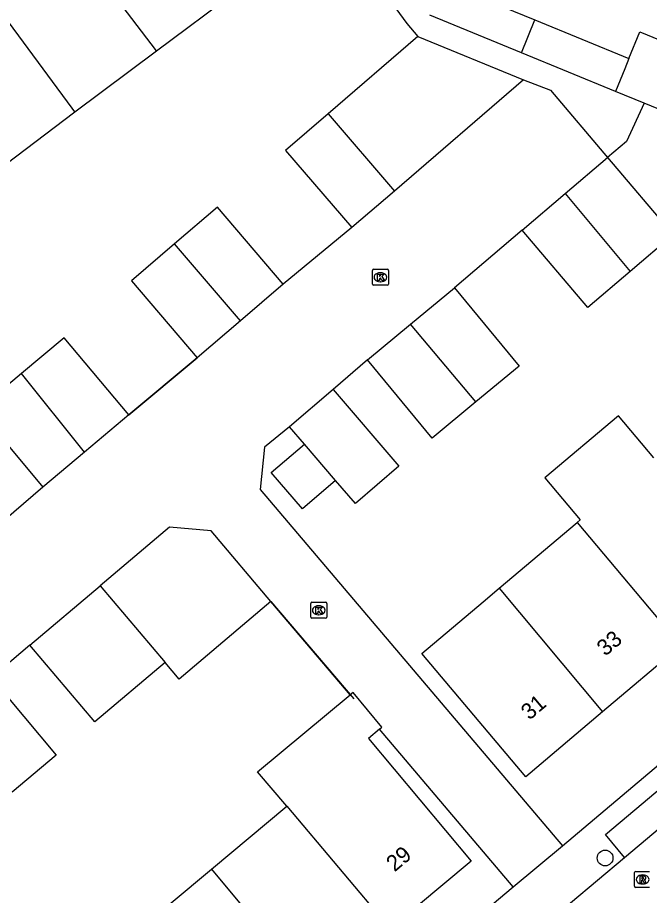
# Model space of a CAD drawing. Extents: x 157767 to 159171, y 387842 to 389425.
# Drawn here: x 158633.7 to 158673.2, y 388564.3 to 388619.1 of the extents above; entities that cross this region are included whole.
import ezdxf

# ---------------------------------------------------------------- set-up
doc = ezdxf.new("R2010")
doc.units = 0
for name, color, linetype in [('IMGEO_Boom', 7, 'Continuous'), ('IMGEO_Kolk', 7, 'Continuous'), ('IMGEO_Muur', 7, 'Continuous'), ('IMGEO_Pand', 7, 'Continuous'), ('IMGEO_Pand_nummerreeks', 7, 'Continuous'), ('IMGEO_Rijbaan_lokaal_open', 7, 'Continuous'), ('IMGEO_Rioolput', 7, 'Continuous'), ('IMGEO_Voetpad_open', 7, 'Continuous')]:
    doc.layers.add(name, color=color, linetype=linetype)

msp = doc.modelspace()

# ---------------------------------------------------------------- linework, layer by layer
at = {"layer": 'IMGEO_Boom'}
msp.add_circle((158670.391, 388566.638), 0.489, dxfattribs=at)
at = {"layer": 'IMGEO_Kolk'}
for p, q in [((158655.87, 388602.448), (158655.87, 388603.3)), ((158655.945, 388603.374), (158656.797, 388603.374)), ((158656.358, 388603.154), (158656.383, 388603.154)), ((158656.871, 388603.3), (158656.871, 388602.448)), ((158656.381, 388602.594), (158656.356, 388602.594)), ((158656.797, 388602.374), (158655.945, 388602.374)), ((158652.022, 388581.668), (158652.022, 388582.52)), ((158652.097, 388582.594), (158652.949, 388582.594)), ((158652.51, 388582.374), (158652.535, 388582.374)), ((158653.023, 388582.52), (158653.023, 388581.668)), ((158652.533, 388581.814), (158652.508, 388581.814)), ((158652.949, 388581.594), (158652.097, 388581.594))]:
    msp.add_line(p, q, dxfattribs=at)
for points in [[(158655.87, 388602.448), (158655.87, 388603.3)], [(158655.945, 388603.374), (158656.797, 388603.374)], [(158656.871, 388603.3), (158656.871, 388602.448)], [(158656.191, 388603.074), (158656.314, 388603.074), (158656.314, 388602.923), (158656.444, 388603.074), (158656.608, 388603.074), (158656.462, 388602.923), (158656.615, 388602.674), (158656.463, 388602.674), (158656.378, 388602.838), (158656.314, 388602.771), (158656.314, 388602.674), (158656.191, 388602.674), (158656.191, 388603.074)], [(158656.797, 388602.374), (158655.945, 388602.374)], [(158652.022, 388581.668), (158652.022, 388582.52)], [(158652.097, 388582.594), (158652.949, 388582.594)], [(158653.023, 388582.52), (158653.023, 388581.668)], [(158652.343, 388582.294), (158652.466, 388582.294), (158652.466, 388582.143), (158652.596, 388582.294), (158652.76, 388582.294), (158652.614, 388582.143), (158652.767, 388581.894), (158652.615, 388581.894), (158652.53, 388582.058), (158652.466, 388581.991), (158652.466, 388581.894), (158652.343, 388581.894), (158652.343, 388582.294)], [(158652.949, 388581.594), (158652.097, 388581.594)]]:
    msp.add_lwpolyline(points, dxfattribs=at)
for centre, start, end in [((158655.947, 388603.298), 91.552, 178.448), ((158655.947, 388603.298), 91.552, 178.448), ((158656.795, 388603.298), 1.552, 88.448), ((158656.795, 388603.298), 1.552, 88.448), ((158655.947, 388602.45), 181.552, 268.448), ((158655.947, 388602.45), 181.552, 268.448), ((158656.795, 388602.45), 271.552, 358.448), ((158656.795, 388602.45), 271.552, 358.448), ((158652.099, 388582.518), 91.552, 178.448), ((158652.099, 388582.518), 91.552, 178.448), ((158652.947, 388582.518), 1.552, 88.448), ((158652.947, 388582.518), 1.552, 88.448), ((158652.099, 388581.67), 181.552, 268.448), ((158652.099, 388581.67), 181.552, 268.448), ((158652.947, 388581.67), 271.552, 358.448), ((158652.947, 388581.67), 271.552, 358.448)]:
    msp.add_arc(centre, 0.0765, start, end, dxfattribs=at)
for centre, major_axis, ratio, start_param, end_param in [((158656.357, 388602.874), (-0.387, 0.002), 0.722429, 4.712389, 7.853982), ((158656.382, 388602.874), (-0.39, 0.002), 0.717154, 1.570796, 4.712389), ((158652.509, 388582.094), (-0.387, 0.002), 0.722429, 4.712389, 7.853982), ((158652.534, 388582.094), (-0.39, 0.002), 0.717154, 1.570796, 4.712389)]:
    msp.add_ellipse(centre, major_axis=major_axis, ratio=ratio, start_param=start_param, end_param=end_param, dxfattribs=at)
at = {"layer": 'IMGEO_Muur'}
for points in [[(158640.668, 388594.285), (158644.937, 388597.854)], [(158649.538, 388582.651), (158654.707, 388576.566)]]:
    msp.add_lwpolyline(points, dxfattribs=at)
at = {"layer": 'IMGEO_Pand'}
for points in [[(158642.401, 388617.011), (158636.304, 388625.013)], [(158637.305, 388613.188), (158637.134, 388613.415), (158631.339, 388621.289)], [(158660.121, 388621.341), (158666.004, 388618.927)], [(158642.401, 388617.011), (158647.367, 388620.735)], [(158665.174, 388616.879), (158659.445, 388619.229)], [(158665.174, 388616.879), (158666.004, 388618.927)], [(158666.004, 388618.927), (158671.87, 388616.521)], [(158671.87, 388616.521), (158672.547, 388618.185), (158678.335, 388615.81), (158678.24, 388615.579)], [(158658.709, 388617.895), (158653.102, 388613.072)], [(158658.709, 388617.895), (158665.307, 388615.197)], [(158637.305, 388613.188), (158642.401, 388617.011)], [(158671.037, 388614.473), (158665.174, 388616.879)], [(158671.87, 388616.521), (158671.611, 388615.883), (158671.037, 388614.473)], [(158665.307, 388615.197), (158657.238, 388608.256)], [(158672.823, 388613.74), (158671.037, 388614.473)], [(158675.23, 388612.752), (158672.823, 388613.74)], [(158632.362, 388609.48), (158637.305, 388613.188)], [(158653.102, 388613.072), (158650.448, 388610.788), (158654.588, 388605.976)], [(158653.102, 388613.072), (158657.238, 388608.256)], [(158667.899, 388608.092), (158670.544, 388610.34)], [(158670.544, 388610.34), (158674.642, 388605.518), (158671.953, 388603.232)], [(158657.238, 388608.256), (158654.588, 388605.976)], [(158665.216, 388605.811), (158667.899, 388608.092)], [(158667.899, 388608.092), (158671.953, 388603.232)], [(158650.306, 388602.444), (158646.203, 388607.244), (158643.528, 388604.957)], [(158671.953, 388603.232), (158669.314, 388600.989), (158665.216, 388605.811)], [(158643.528, 388604.957), (158640.834, 388602.654), (158644.937, 388597.854)], [(158647.634, 388600.159), (158643.528, 388604.957)], [(158650.306, 388602.444), (158647.634, 388600.159)], [(158658.249, 388599.955), (158660.991, 388602.218)], [(158660.991, 388602.218), (158665.025, 388597.329), (158662.327, 388595.103)], [(158647.634, 388600.159), (158644.937, 388597.854)], [(158655.556, 388597.732), (158658.249, 388599.955)], [(158662.327, 388595.103), (158658.249, 388599.955)], [(158640.668, 388594.285), (158636.63, 388599.103), (158633.973, 388596.876)], [(158662.327, 388595.103), (158659.59, 388592.844), (158655.556, 388597.732)], [(158633.973, 388596.876), (158631.26, 388594.602), (158635.298, 388589.784)], [(158637.905, 388591.969), (158633.973, 388596.876)], [(158653.419, 388595.867), (158650.704, 388593.534)], [(158653.419, 388595.867), (158657.524, 388591.09), (158654.81, 388588.757), (158653.572, 388590.197)], [(158640.668, 388594.285), (158637.905, 388591.969)], [(158673.434, 388591.605), (158671.229, 388594.222), (158666.634, 388590.35), (158668.839, 388587.733), (158668.653, 388587.577)], [(158651.622, 388592.466), (158650.704, 388593.534)], [(158653.572, 388590.197), (158651.505, 388588.421), (158649.555, 388590.69), (158651.622, 388592.466)], [(158653.572, 388590.197), (158651.622, 388592.466)], [(158637.905, 388591.969), (158635.298, 388589.784)], [(158649.538, 388582.651), (158645.802, 388587.048), (158643.21, 388587.284), (158638.88, 388583.627)], [(158663.783, 388583.474), (158668.653, 388587.577)], [(158668.653, 388587.577), (158675.125, 388579.878)], [(158634.501, 388579.928), (158638.88, 388583.627)], [(158638.88, 388583.627), (158642.94, 388578.828)], [(158670.237, 388575.759), (158665.435, 388571.713), (158658.954, 388579.405), (158662.778, 388582.627), (158663.783, 388583.474)], [(158663.783, 388583.474), (158670.237, 388575.759)], [(158649.538, 388582.651), (158643.817, 388577.792), (158642.94, 388578.828)], [(158642.94, 388578.828), (158638.554, 388575.132), (158634.501, 388579.928)], [(158675.125, 388579.878), (158670.237, 388575.759)], [(158632.088, 388577.89), (158636.135, 388573.054), (158633.383, 388570.75)], [(158656.315, 388574.672), (158656.465, 388574.796), (158654.669, 388576.966), (158654.492, 388576.819)], [(158650.521, 388569.866), (158648.696, 388572.023), (158654.492, 388576.819)], [(158656.315, 388574.672), (158655.626, 388574.102), (158662.029, 388566.447), (158656.983, 388562.227)], [(158645.838, 388565.949), (158650.521, 388569.866)], [(158650.521, 388569.866), (158656.983, 388562.227)], [(158640.927, 388561.841), (158645.838, 388565.949)], [(158645.838, 388565.949), (158652.228, 388558.25)]]:
    msp.add_lwpolyline(points, dxfattribs=at)
at = {"layer": 'IMGEO_Rijbaan_lokaal_open'}
for points in [[(158665.307, 388615.197), (158666.985, 388614.553), (158670.544, 388610.34)], [(158654.588, 388605.976), (158650.306, 388602.444)], [(158665.216, 388605.811), (158660.991, 388602.218)], [(158644.937, 388597.854), (158640.668, 388594.285)], [(158655.556, 388597.732), (158653.419, 388595.867)], [(158650.704, 388593.534), (158649.132, 388592.272), (158648.858, 388589.632), (158667.734, 388567.402)], [(158635.298, 388589.784), (158631.055, 388586.132)], [(158671.604, 388566.679), (158698.827, 388589.567)], [(158654.492, 388576.819), (158649.538, 388582.651)], [(158634.501, 388579.928), (158632.088, 388577.89)], [(158664.659, 388564.849), (158656.315, 388574.672)], [(158664.659, 388564.849), (158667.734, 388567.402)], [(158664.862, 388561.005), (158671.604, 388566.679)]]:
    msp.add_lwpolyline(points, dxfattribs=at)
at = {"layer": 'IMGEO_Rioolput'}
for p, q in [((158672.23, 388564.872), (158672.23, 388565.724)), ((158672.305, 388565.798), (158673.157, 388565.798)), ((158672.718, 388565.578), (158672.743, 388565.578)), ((158673.157, 388564.798), (158672.305, 388564.798)), ((158672.741, 388565.018), (158672.716, 388565.018))]:
    msp.add_line(p, q, dxfattribs=at)
for points in [[(158672.23, 388564.872), (158672.23, 388565.724)], [(158672.305, 388565.798), (158673.157, 388565.798)], [(158672.819, 388565.496), (158672.567, 388565.498), (158672.567, 388565.098)], [(158672.745, 388565.417), (158672.691, 388565.417), (158672.691, 388565.336)], [(158673.157, 388564.798), (158672.305, 388564.798)], [(158672.567, 388565.098), (158672.691, 388565.098), (158672.691, 388565.26), (158672.702, 388565.26)], [(158672.691, 388565.336), (158672.743, 388565.336)], [(158672.749, 388565.231), (158672.82, 388565.098), (158672.96, 388565.098), (158672.895, 388565.224)]]:
    msp.add_lwpolyline(points, dxfattribs=at)
for centre, radius, start, end in [((158672.307, 388565.722), 0.0765, 91.552, 178.448), ((158672.307, 388565.722), 0.0765, 91.552, 178.448), ((158672.727, 388565.525), 0.19, 274.7715, 282.9687), ((158672.751, 388565.321), 0.0964, 77.0061, 93.1865), ((158672.765, 388565.378), 0.0378, 276.6634, 79.6772), ((158672.818, 388565.386), 0.109, 350.3612, 89.416), ((158672.816, 388565.386), 0.112, 277.5842, 350.9817), ((158672.307, 388564.874), 0.0765, 181.552, 268.448), ((158672.307, 388564.874), 0.0765, 181.552, 268.448), ((158672.701, 388565.207), 0.0533, 26.0293, 88.6989), ((158672.8, 388565.171), 0.108, 29.5134, 73.7905)]:
    msp.add_arc(centre, radius, start, end, dxfattribs=at)
for centre, major_axis, ratio, start_param, end_param in [((158672.717, 388565.298), (-0.387, 0.002), 0.722429, 4.712389, 7.853982), ((158672.742, 388565.298), (-0.39, 0.002), 0.717154, 1.570796, 4.712389)]:
    msp.add_ellipse(centre, major_axis=major_axis, ratio=ratio, start_param=start_param, end_param=end_param, dxfattribs=at)
at = {"layer": 'IMGEO_Voetpad_open'}
for points in [[(158649.287, 388630.622), (158658.012, 388618.705), (158658.709, 388617.895)], [(158672.823, 388613.74), (158671.735, 388611.353), (158670.544, 388610.34)], [(158667.734, 388567.402), (158700.32, 388594.886)], [(158671.604, 388566.679), (158670.411, 388568.097), (158685.329, 388580.64), (158686.261, 388581.423), (158697.634, 388590.986), (158698.827, 388589.567)], [(158635.976, 388540.694), (158664.659, 388564.849)]]:
    msp.add_lwpolyline(points, dxfattribs=at)

# ---------------------------------------------------------------- texts
at = {"layer": 'IMGEO_Pand_nummerreeks'}
for s, rotation, p in [('33', 40.1172, (158670.4, 388579.192)), ('31', 40.1172, (158665.667, 388575.203)), ('29', 39.9065, (158657.256, 388565.739))]:
    msp.add_text(s, height=1, rotation=rotation, dxfattribs=at).set_placement(p)

doc.saveas('drawing.dxf')
